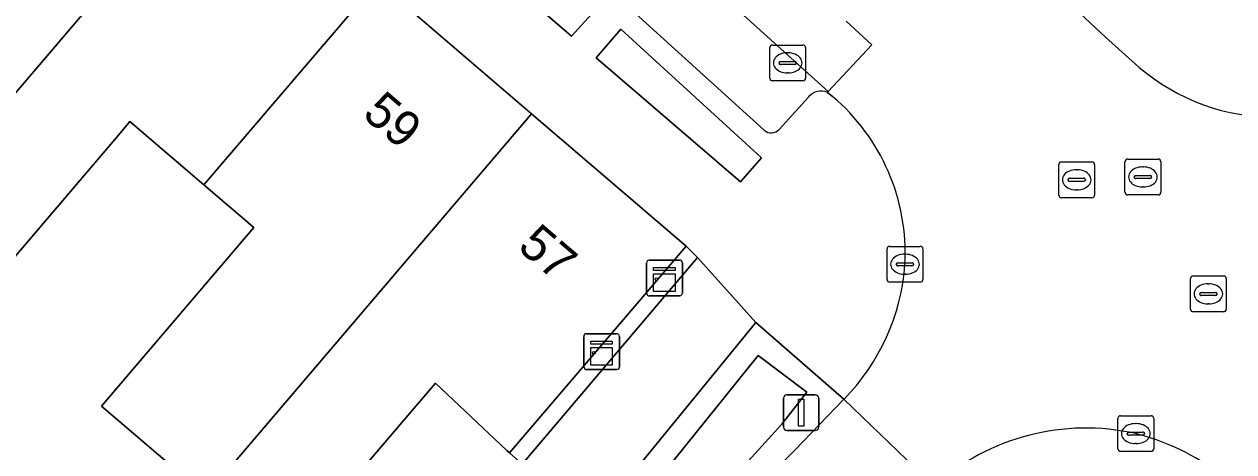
# Model space of a CAD drawing. Extents: x 159716 to 160783, y 383290 to 384031.
# Drawn here: x 160383.63 to 160417.43, y 383649.89 to 383661.82 of the extents above; entities that cross this region are included whole.
import ezdxf

# ---------------------------------------------------------------- set-up
doc = ezdxf.new("R2010")
doc.units = 0
for name, color, linetype in [('IMGEO_Erf', 7, 'Continuous'), ('IMGEO_Groenvoorziening', 7, 'Continuous'), ('IMGEO_Kast', 7, 'Continuous'), ('IMGEO_Kolk', 7, 'Continuous'), ('IMGEO_Lichtmast', 7, 'Continuous'), ('IMGEO_Pand', 7, 'Continuous'), ('IMGEO_Pand_nummerreeks', 7, 'Continuous'), ('IMGEO_Parkeervlak_open', 7, 'Continuous'), ('IMGEO_Rijbaan_lokaal_gesloten', 7, 'Continuous'), ('IMGEO_Rijbaan_lokaal_open', 7, 'Continuous'), ('IMGEO_Rioolput', 7, 'Continuous'), ('IMGEO_Voetpad_open', 7, 'Continuous')]:
    doc.layers.add(name, color=color, linetype=linetype)

msp = doc.modelspace()

# ---------------------------------------------------------------- linework, layer by layer
at = {"layer": 'IMGEO_Erf'}
for points in [[(160388.712, 383648.669), (160387.066, 383650.075), (160385.793, 383651.162), (160390.046, 383656.145), (160388.65, 383657.338), (160386.585, 383659.104), (160386.263, 383658.727), (160382.234, 383654.007), (160379.984, 383655.928), (160377.713, 383657.866), (160381.786, 383662.637), (160379.753, 383664.373), (160380.026, 383664.694), (160377.861, 383666.541), (160373.49, 383661.388), (160371.31, 383663.249), (160368.988, 383665.233), (160373.372, 383670.371), (160371.386, 383672.079), (160369.22, 383673.913), (160364.968, 383668.93), (160362.808, 383670.774)], [(160397.191, 383649.866), (160397.115, 383649.931), (160395.121, 383651.808), (160390.868, 383646.828)]]:
    msp.add_lwpolyline(points, dxfattribs=at)
at = {"layer": 'IMGEO_Groenvoorziening'}
for points in [[(160397.922, 383664.764), (160397.868, 383664.475), (160396.793, 383663.317), (160398.92, 383661.487), (160399.944, 383662.621), (160400.193, 383662.707)], [(160405.174, 383649.948), (160406.534, 383651.357), (160404.075, 383653.502), (160396.831, 383644.658), (160395.41, 383643.282), (160395.399, 383642.946)], [(160397.106, 383641.919), (160402.493, 383647.292), (160405.174, 383649.948)]]:
    msp.add_lwpolyline(points, dxfattribs=at)
for points in [[(160399.608, 383660.884), (160403.647, 383657.427), (160404.227, 383658.097), (160400.295, 383661.684)], [(160402.445, 383655.31), (160402.121, 383655.627), (160397.191, 383649.866), (160397.544, 383649.543)], [(160405.493, 383651.555), (160404.136, 383652.578), (160400.636, 383648.235), (160397.321, 383644.282), (160396.198, 383643.186), (160396.913, 383642.522), (160401.707, 383647.266), (160404.793, 383650.658)], [(160404.136, 383652.578), (160405.493, 383651.555), (160404.793, 383650.658), (160401.707, 383647.266), (160396.913, 383642.522), (160396.198, 383643.186), (160397.321, 383644.282), (160400.636, 383648.235)]]:
    msp.add_lwpolyline(points, close=True, dxfattribs=at)
at = {"layer": 'IMGEO_Kast'}
for p, q in [((160401.018, 383654.315), (160401.018, 383655.156)), ((160401.018, 383655.156), (160401.018, 383654.315)), ((160401.093, 383655.24), (160401.934, 383655.24)), ((160401.934, 383655.24), (160401.093, 383655.24)), ((160402.018, 383655.165), (160402.018, 383654.324)), ((160402.018, 383654.324), (160402.018, 383655.165)), ((160401.943, 383654.24), (160401.102, 383654.24)), ((160401.102, 383654.24), (160401.943, 383654.24)), ((160399.264, 383652.261), (160399.264, 383653.102)), ((160399.264, 383653.102), (160399.264, 383652.261)), ((160399.339, 383653.186), (160400.18, 383653.186)), ((160400.18, 383653.186), (160399.339, 383653.186)), ((160400.264, 383653.111), (160400.264, 383652.27)), ((160400.264, 383652.27), (160400.264, 383653.111)), ((160400.189, 383652.186), (160399.348, 383652.186)), ((160399.348, 383652.186), (160400.189, 383652.186))]:
    msp.add_line(p, q, dxfattribs=at)
for points in [[(160401.213, 383655.03), (160401.813, 383655.03), (160401.813, 383654.945), (160401.213, 383654.945), (160401.213, 383655.03)], [(160401.213, 383654.855), (160401.813, 383654.855), (160401.813, 383654.366), (160401.213, 383654.366), (160401.213, 383654.855)], [(160399.459, 383652.976), (160400.059, 383652.976), (160400.059, 383652.891), (160399.459, 383652.891), (160399.459, 383652.976)], [(160399.459, 383652.801), (160400.059, 383652.801), (160400.059, 383652.312), (160399.459, 383652.312), (160399.459, 383652.801)]]:
    msp.add_lwpolyline(points, dxfattribs=at)
for centre in [(160401.297, 383654.704), (160399.543, 383652.65)]:
    msp.add_circle(centre, 0.0377, dxfattribs=at)
for centre, start, end in [((160401.096, 383655.162), 92.4484, 184.2845), ((160401.096, 383655.162), 92.4484, 184.2845), ((160401.94, 383655.162), 2.4484, 94.2845), ((160401.94, 383655.162), 2.4484, 94.2845), ((160401.096, 383654.318), 182.4484, 274.2845), ((160401.096, 383654.318), 182.4484, 274.2845), ((160401.94, 383654.318), 272.4484, 4.2845), ((160401.94, 383654.318), 272.4484, 4.2845), ((160399.342, 383653.108), 92.4484, 184.2845), ((160399.342, 383653.108), 92.4484, 184.2845), ((160400.186, 383653.108), 2.4484, 94.2845), ((160400.186, 383653.108), 2.4484, 94.2845), ((160399.342, 383652.264), 182.4484, 274.2845), ((160399.342, 383652.264), 182.4484, 274.2845), ((160400.186, 383652.264), 272.4484, 4.2845), ((160400.186, 383652.264), 272.4484, 4.2845)]:
    msp.add_arc(centre, 0.0779, start, end, dxfattribs=at)
at = {"layer": 'IMGEO_Kolk'}
for p, q in [((160404.461, 383660.315), (160404.461, 383661.167)), ((160404.536, 383661.241), (160405.388, 383661.241)), ((160405.462, 383661.167), (160405.462, 383660.315)), ((160404.949, 383661.021), (160404.974, 383661.021)), ((160404.72, 383660.735), (160404.72, 383660.747)), ((160405.158, 383660.698), (160404.76, 383660.698)), ((160404.763, 383660.784), (160405.161, 383660.784)), ((160404.972, 383660.461), (160404.947, 383660.461)), ((160405.204, 383660.747), (160405.204, 383660.735)), ((160405.388, 383660.241), (160404.536, 383660.241)), ((160407.737, 383654.697), (160407.737, 383655.549)), ((160407.812, 383655.623), (160408.664, 383655.623)), ((160408.225, 383655.403), (160408.25, 383655.403)), ((160408.738, 383655.549), (160408.738, 383654.697)), ((160407.996, 383655.117), (160407.996, 383655.129)), ((160408.434, 383655.08), (160408.036, 383655.08)), ((160408.039, 383655.166), (160408.437, 383655.166)), ((160408.48, 383655.129), (160408.48, 383655.117)), ((160408.248, 383654.843), (160408.223, 383654.843)), ((160408.664, 383654.623), (160407.812, 383654.623)), ((160414.187, 383649.972), (160414.187, 383650.824)), ((160414.262, 383650.898), (160415.114, 383650.898)), ((160414.675, 383650.678), (160414.7, 383650.678)), ((160415.188, 383650.824), (160415.188, 383649.972)), ((160414.446, 383650.392), (160414.446, 383650.404)), ((160414.884, 383650.355), (160414.486, 383650.355)), ((160414.489, 383650.441), (160414.887, 383650.441)), ((160414.93, 383650.404), (160414.93, 383650.392)), ((160414.698, 383650.118), (160414.673, 383650.118)), ((160415.114, 383649.898), (160414.262, 383649.898))]:
    msp.add_line(p, q, dxfattribs=at)
for points in [[(160404.461, 383660.315), (160404.461, 383661.167)], [(160404.536, 383661.241), (160405.388, 383661.241)], [(160405.462, 383661.167), (160405.462, 383660.315)], [(160405.388, 383660.241), (160404.536, 383660.241)], [(160407.737, 383654.697), (160407.737, 383655.549)], [(160407.812, 383655.623), (160408.664, 383655.623)], [(160408.738, 383655.549), (160408.738, 383654.697)], [(160408.664, 383654.623), (160407.812, 383654.623)], [(160414.187, 383649.972), (160414.187, 383650.824)], [(160414.262, 383650.898), (160415.114, 383650.898)], [(160415.188, 383650.824), (160415.188, 383649.972)], [(160415.114, 383649.898), (160414.262, 383649.898)]]:
    msp.add_lwpolyline(points, dxfattribs=at)
for centre, radius, start, end in [((160404.538, 383661.165), 0.0765, 91.552, 178.448), ((160404.538, 383661.165), 0.0765, 91.552, 178.448), ((160405.386, 383661.165), 0.0765, 1.552, 88.448), ((160405.386, 383661.165), 0.0765, 1.552, 88.448), ((160404.76, 383660.744), 0.0403, 85.8775, 175.7526), ((160404.757, 383660.734), 0.0366, 178.938, 274.7102), ((160405.161, 383660.741), 0.043, 264.8664, 352.4533), ((160405.165, 383660.746), 0.0386, 1.7309, 96.639), ((160404.538, 383660.317), 0.0765, 181.552, 268.448), ((160404.538, 383660.317), 0.0765, 181.552, 268.448), ((160405.386, 383660.317), 0.0765, 271.552, 358.448), ((160405.386, 383660.317), 0.0765, 271.552, 358.448), ((160407.814, 383655.547), 0.0765, 91.552, 178.448), ((160407.814, 383655.547), 0.0765, 91.552, 178.448), ((160408.662, 383655.547), 0.0765, 1.552, 88.448), ((160408.662, 383655.547), 0.0765, 1.552, 88.448), ((160408.036, 383655.126), 0.0403, 85.8775, 175.7526), ((160408.033, 383655.116), 0.0366, 178.938, 274.7102), ((160408.437, 383655.123), 0.043, 264.8664, 352.4533), ((160408.441, 383655.128), 0.0386, 1.7309, 96.639), ((160407.814, 383654.699), 0.0765, 181.552, 268.448), ((160407.814, 383654.699), 0.0765, 181.552, 268.448), ((160408.662, 383654.699), 0.0765, 271.552, 358.448), ((160408.662, 383654.699), 0.0765, 271.552, 358.448), ((160414.264, 383650.822), 0.0765, 91.552, 178.448), ((160414.264, 383650.822), 0.0765, 91.552, 178.448), ((160415.112, 383650.822), 0.0765, 1.552, 88.448), ((160415.112, 383650.822), 0.0765, 1.552, 88.448), ((160414.486, 383650.401), 0.0403, 85.8775, 175.7526), ((160414.483, 383650.391), 0.0366, 178.938, 274.7102), ((160414.887, 383650.398), 0.043, 264.8664, 352.4533), ((160414.891, 383650.403), 0.0386, 1.7309, 96.639), ((160414.264, 383649.974), 0.0765, 181.552, 268.448), ((160414.264, 383649.974), 0.0765, 181.552, 268.448), ((160415.112, 383649.974), 0.0765, 271.552, 358.448), ((160415.112, 383649.974), 0.0765, 271.552, 358.448)]:
    msp.add_arc(centre, radius, start, end, dxfattribs=at)
for centre, major_axis, ratio, start_param, end_param in [((160404.948, 383660.741), (-0.387, 0.002), 0.722429, 4.712389, 7.853982), ((160404.973, 383660.741), (-0.39, 0.002), 0.717154, 1.570796, 4.712389), ((160408.224, 383655.123), (-0.387, 0.002), 0.722429, 4.712389, 7.853982), ((160408.249, 383655.123), (-0.39, 0.002), 0.717154, 1.570796, 4.712389), ((160414.674, 383650.398), (-0.387, 0.002), 0.722429, 4.712389, 7.853982), ((160414.699, 383650.398), (-0.39, 0.002), 0.717154, 1.570796, 4.712389)]:
    msp.add_ellipse(centre, major_axis=major_axis, ratio=ratio, start_param=start_param, end_param=end_param, dxfattribs=at)
at = {"layer": 'IMGEO_Lichtmast'}
for p, q in [((160404.841, 383650.583), (160404.841, 383651.383)), ((160404.841, 383651.383), (160404.841, 383650.583)), ((160404.941, 383651.483), (160405.731, 383651.483)), ((160405.731, 383651.483), (160404.941, 383651.483)), ((160405.831, 383651.383), (160405.831, 383650.583)), ((160405.831, 383650.583), (160405.831, 383651.383)), ((160405.731, 383650.483), (160404.941, 383650.483)), ((160404.941, 383650.483), (160405.731, 383650.483))]:
    msp.add_line(p, q, dxfattribs=at)
msp.add_lwpolyline([(160405.261, 383651.358), (160405.411, 383651.358), (160405.411, 383650.608), (160405.261, 383650.608), (160405.261, 383651.358)], dxfattribs=at)
for centre, start, end in [((160404.941, 383651.383), 90, 180), ((160404.941, 383651.383), 90, 180), ((160405.731, 383651.383), 0, 90), ((160405.731, 383651.383), 360, 90), ((160404.941, 383650.583), 180, 270), ((160404.941, 383650.583), 180, 270), ((160405.731, 383650.583), 270, 0), ((160405.731, 383650.583), 270, 0)]:
    msp.add_arc(centre, 0.1, start, end, dxfattribs=at)
at = {"layer": 'IMGEO_Pand'}
for points in [[(160389.186, 383666.706), (160384.875, 383670.399), (160380.026, 383664.694), (160379.753, 383664.373), (160381.786, 383662.637), (160377.713, 383657.866), (160379.984, 383655.928), (160380.109, 383656.074)], [(160393.496, 383663.015), (160389.186, 383666.706), (160380.109, 383656.074), (160379.984, 383655.928), (160382.234, 383654.007), (160386.263, 383658.727), (160386.585, 383659.104), (160388.65, 383657.338)], [(160397.807, 383659.322), (160393.496, 383663.015), (160388.65, 383657.338), (160390.046, 383656.145), (160385.793, 383651.162), (160387.066, 383650.075), (160388.712, 383648.669)], [(160402.121, 383655.627), (160397.807, 383659.322), (160388.712, 383648.669), (160390.868, 383646.828), (160395.121, 383651.808), (160397.115, 383649.931), (160397.191, 383649.866)]]:
    msp.add_lwpolyline(points, close=True, dxfattribs=at)
at = {"layer": 'IMGEO_Parkeervlak_open'}
for points in [[(160406.076, 383659.917), (160406.096, 383659.939), (160401.083, 383664.46)], [(160400.309, 383662.487), (160404.307, 383658.862)], [(160404.725, 383658.882), (160405.543, 383659.79)], [(160396.831, 383644.658), (160404.075, 383653.502), (160402.445, 383655.31), (160397.544, 383649.543)]]:
    msp.add_lwpolyline(points, dxfattribs=at)
for centre, radius, start, end in [((160405.892, 383659.509), 0.448, 65.6724, 141.1319), ((160404.506, 383659.091), 0.303, 229.111, 316.3676)]:
    msp.add_arc(centre, radius, start, end, dxfattribs=at)
at = {"layer": 'IMGEO_Rijbaan_lokaal_gesloten'}
msp.add_lwpolyline([(160398.15, 383667.079), (160399.519, 383665.849), (160401.083, 383664.46), (160406.096, 383659.939), (160407.312, 383661.248), (160406.597, 383661.904)], dxfattribs=at)
at = {"layer": 'IMGEO_Rijbaan_lokaal_open'}
for points in [[(160414.587, 383660.793), (160413.843, 383661.455), (160412.842, 383662.391), (160411.138, 383663.99), (160410.425, 383664.652), (160409.243, 383663.343), (160408.512, 383663.988)], [(160406.597, 383661.904), (160407.312, 383661.248), (160406.096, 383659.939), (160406.076, 383659.917), (160406.212, 383659.805)], [(160406.534, 383651.357), (160409.048, 383648.938)]]:
    msp.add_lwpolyline(points, dxfattribs=at)
msp.add_lwpolyline([(160409.048, 383648.938), (160406.534, 383651.357), (160405.174, 383649.948), (160402.493, 383647.292), (160397.106, 383641.919), (160385.963, 383631.157), (160388.275, 383628.841), (160393.219, 383633.609), (160394.619, 383634.96), (160399.437, 383639.623), (160405.28, 383645.284)], close=True, dxfattribs=at)
for centre, radius, start, end in [((160418.569, 383665.06), 5.837, 226.9785, 268.0037), ((160402.51, 383655.424), 5.736, 356.9945, 49.8038), ((160402.234, 383655.571), 6.021, 315.5776, 355.7318), ((160413.289, 383644.177), 6.376, 77.3299, 131.6967), ((160413.048, 383643.972), 6.632, 54.9449, 75.6825)]:
    msp.add_arc(centre, radius, start, end, dxfattribs=at)
at = {"layer": 'IMGEO_Rioolput'}
for p, q in [((160412.536, 383657.054), (160412.536, 383657.906)), ((160412.611, 383657.98), (160413.463, 383657.98)), ((160413.024, 383657.76), (160413.049, 383657.76)), ((160413.537, 383657.906), (160413.537, 383657.054)), ((160414.385, 383657.133), (160414.385, 383657.985)), ((160414.46, 383658.059), (160415.312, 383658.059)), ((160414.873, 383657.839), (160414.898, 383657.839)), ((160415.386, 383657.985), (160415.386, 383657.133)), ((160412.795, 383657.474), (160412.795, 383657.486)), ((160413.233, 383657.437), (160412.835, 383657.437)), ((160412.838, 383657.523), (160413.236, 383657.523)), ((160413.279, 383657.486), (160413.279, 383657.474)), ((160414.644, 383657.553), (160414.644, 383657.565)), ((160415.082, 383657.516), (160414.684, 383657.516)), ((160414.687, 383657.602), (160415.085, 383657.602)), ((160415.128, 383657.565), (160415.128, 383657.553)), ((160413.047, 383657.2), (160413.022, 383657.2)), ((160414.896, 383657.279), (160414.871, 383657.279)), ((160413.463, 383656.98), (160412.611, 383656.98)), ((160415.312, 383657.059), (160414.46, 383657.059)), ((160416.213, 383653.87), (160416.213, 383654.722)), ((160416.288, 383654.796), (160417.14, 383654.796)), ((160417.214, 383654.722), (160417.214, 383653.87)), ((160416.701, 383654.576), (160416.726, 383654.576)), ((160416.472, 383654.29), (160416.472, 383654.302)), ((160416.91, 383654.253), (160416.512, 383654.253)), ((160416.515, 383654.339), (160416.913, 383654.339)), ((160416.956, 383654.302), (160416.956, 383654.29)), ((160417.14, 383653.796), (160416.288, 383653.796)), ((160416.724, 383654.016), (160416.699, 383654.016))]:
    msp.add_line(p, q, dxfattribs=at)
for points in [[(160412.536, 383657.054), (160412.536, 383657.906)], [(160412.611, 383657.98), (160413.463, 383657.98)], [(160413.537, 383657.906), (160413.537, 383657.054)], [(160414.385, 383657.133), (160414.385, 383657.985)], [(160414.46, 383658.059), (160415.312, 383658.059)], [(160415.386, 383657.985), (160415.386, 383657.133)], [(160413.463, 383656.98), (160412.611, 383656.98)], [(160415.312, 383657.059), (160414.46, 383657.059)], [(160416.213, 383653.87), (160416.213, 383654.722)], [(160416.288, 383654.796), (160417.14, 383654.796)], [(160417.214, 383654.722), (160417.214, 383653.87)], [(160417.14, 383653.796), (160416.288, 383653.796)]]:
    msp.add_lwpolyline(points, dxfattribs=at)
for centre, radius, start, end in [((160412.613, 383657.904), 0.0765, 91.552, 178.448), ((160412.613, 383657.904), 0.0765, 91.552, 178.448), ((160413.461, 383657.904), 0.0765, 1.552, 88.448), ((160413.461, 383657.904), 0.0765, 1.552, 88.448), ((160414.462, 383657.983), 0.0765, 91.552, 178.448), ((160414.462, 383657.983), 0.0765, 91.552, 178.448), ((160415.31, 383657.983), 0.0765, 1.552, 88.448), ((160415.31, 383657.983), 0.0765, 1.552, 88.448), ((160412.835, 383657.483), 0.0403, 85.8775, 175.7526), ((160412.832, 383657.473), 0.0366, 178.938, 274.7102), ((160413.236, 383657.48), 0.043, 264.8664, 352.4533), ((160413.24, 383657.485), 0.0386, 1.7309, 96.639), ((160414.684, 383657.562), 0.0403, 85.8775, 175.7526), ((160414.681, 383657.552), 0.0366, 178.938, 274.7102), ((160415.085, 383657.559), 0.043, 264.8664, 352.4533), ((160415.089, 383657.564), 0.0386, 1.7309, 96.639), ((160414.462, 383657.135), 0.0765, 181.552, 268.448), ((160414.462, 383657.135), 0.0765, 181.552, 268.448), ((160415.31, 383657.135), 0.0765, 271.552, 358.448), ((160415.31, 383657.135), 0.0765, 271.552, 358.448), ((160412.613, 383657.056), 0.0765, 181.552, 268.448), ((160412.613, 383657.056), 0.0765, 181.552, 268.448), ((160413.461, 383657.056), 0.0765, 271.552, 358.448), ((160413.461, 383657.056), 0.0765, 271.552, 358.448), ((160416.29, 383654.72), 0.0765, 91.552, 178.448), ((160416.29, 383654.72), 0.0765, 91.552, 178.448), ((160417.138, 383654.72), 0.0765, 1.552, 88.448), ((160417.138, 383654.72), 0.0765, 1.552, 88.448), ((160416.512, 383654.299), 0.0403, 85.8775, 175.7526), ((160416.509, 383654.289), 0.0366, 178.938, 274.7102), ((160416.913, 383654.296), 0.043, 264.8664, 352.4533), ((160416.917, 383654.301), 0.0386, 1.7309, 96.639), ((160416.29, 383653.872), 0.0765, 181.552, 268.448), ((160416.29, 383653.872), 0.0765, 181.552, 268.448), ((160417.138, 383653.872), 0.0765, 271.552, 358.448), ((160417.138, 383653.872), 0.0765, 271.552, 358.448)]:
    msp.add_arc(centre, radius, start, end, dxfattribs=at)
for centre, major_axis, ratio, start_param, end_param in [((160413.023, 383657.48), (-0.387, 0.002), 0.722429, 4.712389, 7.853982), ((160413.048, 383657.48), (-0.39, 0.002), 0.717154, 1.570796, 4.712389), ((160414.872, 383657.559), (-0.387, 0.002), 0.722429, 4.712389, 7.853982), ((160414.897, 383657.559), (-0.39, 0.002), 0.717154, 1.570796, 4.712389), ((160416.7, 383654.296), (-0.387, 0.002), 0.722429, 4.712389, 7.853982), ((160416.725, 383654.296), (-0.39, 0.002), 0.717154, 1.570796, 4.712389)]:
    msp.add_ellipse(centre, major_axis=major_axis, ratio=ratio, start_param=start_param, end_param=end_param, dxfattribs=at)
at = {"layer": 'IMGEO_Voetpad_open'}
for points in [[(160355.902, 383694.92), (160355.799, 383694.787), (160361.049, 383690.367), (160363.163, 383688.996), (160367.634, 383685.167), (160371.944, 383681.475), (160376.255, 383677.783), (160380.565, 383674.091), (160384.875, 383670.399), (160389.186, 383666.706), (160393.496, 383663.015), (160397.807, 383659.322), (160402.121, 383655.627), (160402.445, 383655.31), (160404.075, 383653.502), (160406.534, 383651.357)], [(160404.297, 383672.502), (160403.94, 383672.094), (160409.515, 383667.025), (160411.471, 383669.176), (160413.936, 383666.961), (160413.67, 383666.666), (160411.138, 383663.99), (160412.842, 383662.391), (160413.843, 383661.455), (160414.587, 383660.793)], [(160400.193, 383662.707), (160399.944, 383662.621), (160398.92, 383661.487), (160396.793, 383663.317), (160397.868, 383664.475), (160397.922, 383664.764)], [(160404.307, 383658.862), (160400.309, 383662.487)], [(160405.543, 383659.79), (160404.725, 383658.882)], [(160406.212, 383659.805), (160406.076, 383659.917)]]:
    msp.add_lwpolyline(points, dxfattribs=at)
msp.add_lwpolyline([(160400.295, 383661.684), (160404.227, 383658.097), (160403.647, 383657.427), (160399.608, 383660.884)], close=True, dxfattribs=at)
for centre, radius, start, end in [((160418.569, 383665.06), 5.837, 226.9785, 268.0037), ((160405.892, 383659.509), 0.448, 65.6724, 141.1319), ((160402.51, 383655.424), 5.736, 356.9945, 49.8038), ((160404.506, 383659.091), 0.303, 229.111, 316.3676), ((160402.234, 383655.571), 6.021, 315.5776, 355.7318), ((160413.289, 383644.177), 6.376, 77.3299, 131.6967), ((160413.048, 383643.972), 6.632, 54.9449, 75.6825)]:
    msp.add_arc(centre, radius, start, end, dxfattribs=at)

# ---------------------------------------------------------------- texts
at = {"layer": 'IMGEO_Pand_nummerreeks'}
for s, p in [('59', (160393.043, 383659.26)), ('57', (160397.38, 383655.558))]:
    msp.add_text(s, height=1, rotation=319.5148, dxfattribs=at).set_placement(p)

doc.saveas('drawing.dxf')
